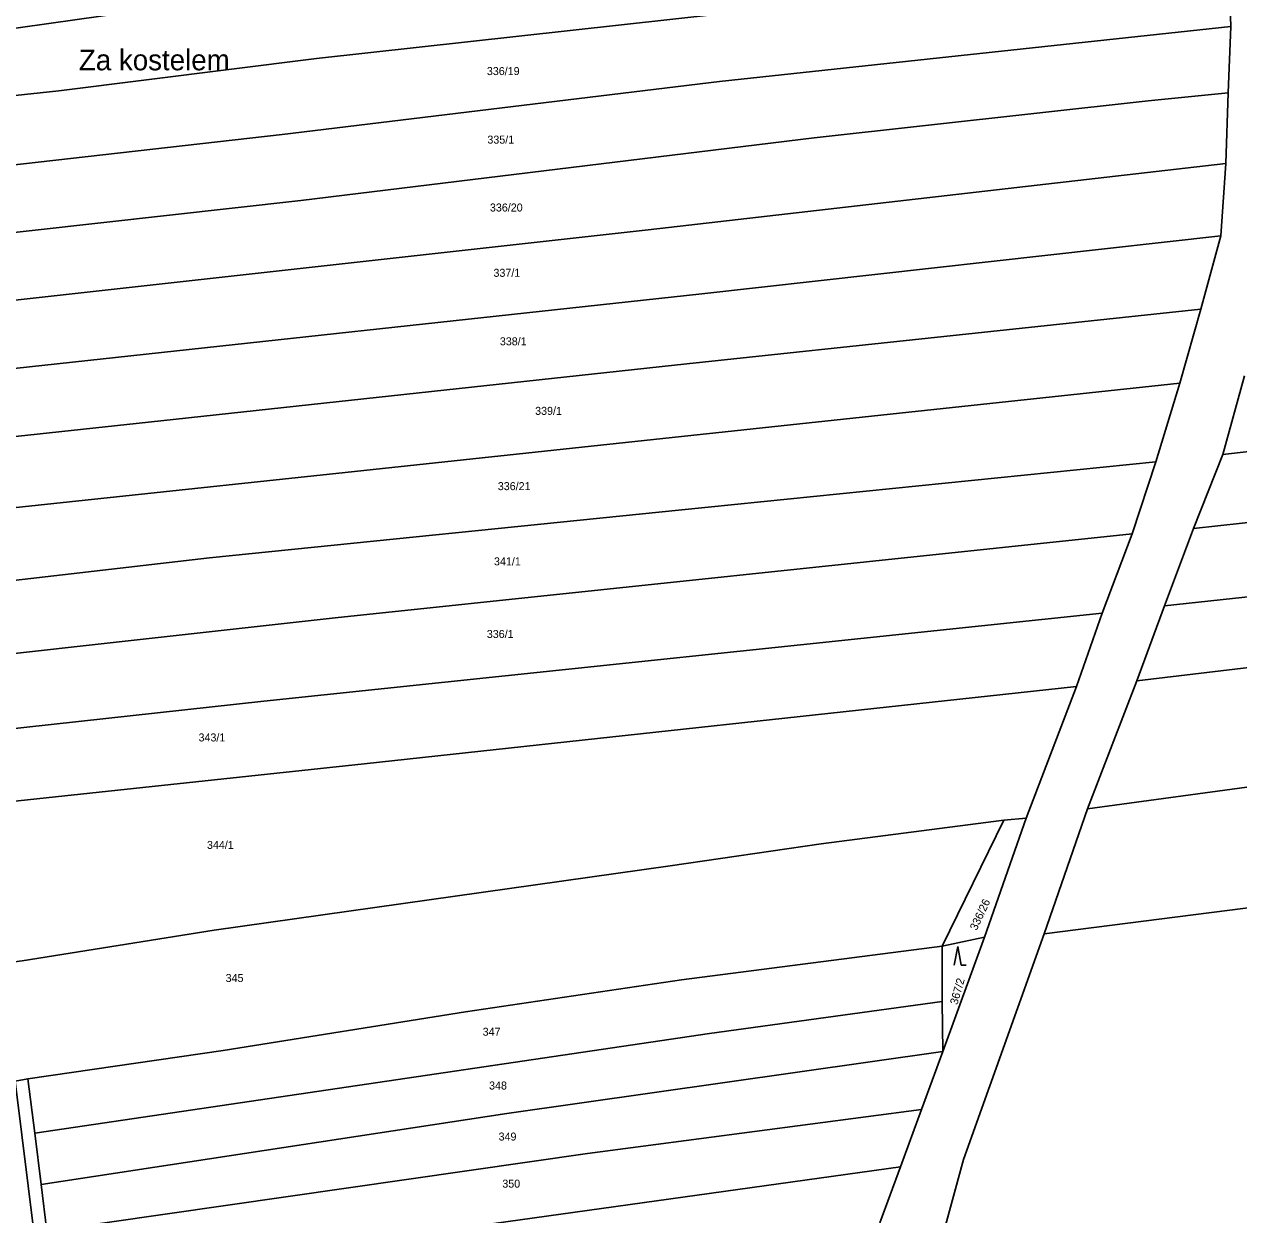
# Model space of a CAD drawing. Extents: x -7483133 to -743907, y -11317770 to -1129777.
# Drawn here: x -746127.1 to -745869.2, y -1132078.7 to -1131825.9 of the extents above; entities that cross this region are included whole.
import ezdxf

# ---------------------------------------------------------------- set-up
doc = ezdxf.new("R2010")
doc.units = 0
for name, color, linetype in [('Hranice parcel', 7, 'Continuous'), ('Parcelní čísla', 7, 'Continuous'), ('Pop  PČ popisy', 7, 'Continuous'), ('Značky kultur', 7, 'Continuous')]:
    doc.layers.add(name, color=color, linetype=linetype)

msp = doc.modelspace()

# ---------------------------------------------------------------- linework, layer by layer
at = {"layer": 'Hranice parcel'}
for p, q in [((-745871.36, -1131811.65), (-745870.88, -1131826.3)), ((-745870.88, -1131826.3), (-745871.39, -1131840.43)), ((-745871.39, -1131840.43), (-745871.94, -1131855.43)), ((-745871.94, -1131855.43), (-745872.95, -1131870.82)), ((-745872.95, -1131870.82), (-745877.23, -1131886.38)), ((-745877.23, -1131886.38), (-745881.66, -1131902.09)), ((-745872.52, -1131917.22), (-745867.95, -1131900.51)), ((-745881.66, -1131902.09), (-745886.79, -1131918.79)), ((-745886.79, -1131918.79), (-745891.79, -1131934.06)), ((-745878.8, -1131932.92), (-745872.52, -1131917.22)), ((-745750.96, -1131918.81), (-745878.8, -1131932.92)), ((-745898.21, -1131950.9), (-745891.79, -1131934.06)), ((-745884.94, -1131949.34), (-745878.8, -1131932.92)), ((-745884.94, -1131949.34), (-745743.82, -1131934.33)), ((-745890.79, -1131965.32), (-745884.94, -1131949.34)), ((-745898.21, -1131950.9), (-745903.63, -1131966.47)), ((-745901.28, -1131992.52), (-745890.79, -1131965.32)), ((-745903.63, -1131966.47), (-745914.34, -1131994.45)), ((-745724.54, -1131968.33), (-745901.28, -1131992.52)), ((-745901.28, -1131992.52), (-745910.48, -1132019)), ((-745919.09, -1131994.88), (-745932.19, -1132021.63)), ((-745914.34, -1131994.45), (-745923.19, -1132019.72)), ((-745914.34, -1131994.45), (-745919.09, -1131994.88)), ((-745923.19, -1132019.72), (-745932.19, -1132021.63)), ((-745923.19, -1132019.72), (-745932.04, -1132044.03)), ((-745932.19, -1132021.63), (-745932.15, -1132033.44)), ((-745932.15, -1132033.44), (-745932.04, -1132044.03)), ((-745932.04, -1132044.03), (-745936.55, -1132056.36)), ((-746126.34, -1132049.82), (-746129.03, -1132050.31)), ((-746124.88, -1132083.93), (-746129.03, -1132050.31)), ((-746124.91, -1132061.34), (-746126.34, -1132049.82)), ((-745936.55, -1132056.36), (-745941.03, -1132068.49)), ((-746123.55, -1132072.26), (-746124.91, -1132061.34)), ((-746121.22, -1132093.59), (-745941.03, -1132068.49)), ((-745941.03, -1132068.49), (-745945.43, -1132080.44)), ((-746122.32, -1132082.21), (-746123.55, -1132072.26))]:
    msp.add_line(p, q, dxfattribs=at)
for points in [[(-746182.24, -1131832.12), (-746144.56, -1131828.9), (-746105.32, -1131823.34), (-745952.05, -1131805.35), (-745871.83, -1131797.13)], [(-746191.35, -1131847.6), (-746119.75, -1131839.99), (-746065.09, -1131833.14), (-745871.36, -1131811.65)], [(-745870.88, -1131826.3), (-745979.48, -1131837.99), (-746072.36, -1131849.26), (-746138, -1131856.68), (-746200.63, -1131862.93)], [(-746210.48, -1131879.13), (-746068.37, -1131863.25), (-745959.35, -1131849.97), (-745888.43, -1131842.13), (-745871.39, -1131840.43)], [(-746217.97, -1131893.97), (-746182.66, -1131890.66), (-746128.44, -1131884.38), (-745994.6, -1131869.54), (-745871.94, -1131855.43)], [(-746224.39, -1131909.81), (-746154.83, -1131902.38), (-746129.29, -1131898.95), (-745983.18, -1131883.12), (-745872.95, -1131870.82)], [(-746215.18, -1131922.7), (-746100.74, -1131910.33), (-745986.39, -1131897.96), (-745877.23, -1131886.38)], [(-745881.66, -1131902.09), (-746058.97, -1131921.07), (-746214.71, -1131937.61)], [(-745872.52, -1131917.22), (-745781.5, -1131906.78), (-745764.37, -1131904.93), (-745756.96, -1131904.59)], [(-746214.24, -1131952.56), (-746172.98, -1131949.05), (-746087.79, -1131939.2), (-745987.44, -1131929), (-745886.79, -1131918.79)], [(-745891.79, -1131934.06), (-746061.11, -1131951.9), (-746178.97, -1131965.04), (-746213.8, -1131966.46)], [(-745890.79, -1131965.32), (-745826.6, -1131957.68), (-745736.9, -1131947.9)], [(-746213.25, -1131983.86), (-746194.38, -1131982.59), (-746076.23, -1131969.6), (-745898.21, -1131950.9)], [(-746223.83, -1132000.95), (-746054.91, -1131982.95), (-745903.63, -1131966.47)], [(-746218.54, -1132034.77), (-746198.93, -1132032.76), (-746173.77, -1132030.77), (-746127.54, -1132024.77), (-746086.79, -1132018.23), (-745989.96, -1132004.59), (-745957.87, -1131999.93), (-745919.09, -1131994.88)], [(-745910.48, -1132019), (-745818.32, -1132007.28), (-745754.91, -1131999.55), (-745711.01, -1131994.68)], [(-745936.33, -1132098.92), (-745927.61, -1132066.97), (-745910.48, -1132019)], [(-746126.34, -1132049.82), (-746084.89, -1132043.78), (-746033.38, -1132035.59), (-745987.52, -1132028.78), (-745932.19, -1132021.63)], [(-746124.91, -1132061.34), (-745981.57, -1132040.17), (-745932.15, -1132033.44)], [(-746123.55, -1132072.26), (-746024.65, -1132057.16), (-745932.04, -1132044.03)], [(-746122.32, -1132082.21), (-746007.53, -1132065.72), (-745936.55, -1132056.36)]]:
    msp.add_lwpolyline(points, dxfattribs=at)
at = {"layer": 'Značky kultur'}
for p, q in [((-745928.85, -1132021.7), (-745929.6, -1132025.7)), ((-745928.1, -1132025.7), (-745928.85, -1132021.7)), ((-745928.1, -1132025.7), (-745927.1, -1132025.7))]:
    msp.add_line(p, q, dxfattribs=at)

# ---------------------------------------------------------------- texts
at = {"layer": 'Parcelní čísla'}
for s, p in [('336/19', (-746028.87, -1131836.64)), ('335/1', (-746028.76, -1131851.2)), ('336/20', (-746028.22, -1131865.62)), ('337/1', (-746027.47, -1131879.49)), ('338/1', (-746026.11, -1131894.04)), ('339/1', (-746018.62, -1131908.81)), ('336/21', (-746026.55, -1131924.8)), ('341/1', (-746027.36, -1131940.78)), ('336/1', (-746028.88, -1131956.2)), ('343/1', (-746090.11, -1131978.17)), ('344/1', (-746088.32, -1132001)), ('345', (-746084.36, -1132029.26)), ('347', (-746029.77, -1132040.68)), ('348', (-746028.4, -1132052.1)), ('349', (-746026.38, -1132062.94)), ('350', (-746025.59, -1132072.94))]:
    msp.add_text(s, height=1.7, dxfattribs=at).set_placement(p)
for s, rotation, p in [('336/26', 65, (-745924.84, -1132018.44)), ('367/2', 74, (-745928.93, -1132034.21))]:
    msp.add_text(s, height=1.7, rotation=rotation, dxfattribs=at).set_placement(p)
at = {"layer": 'Pop  PČ popisy'}
msp.add_text('Za kostelem', height=4.4, dxfattribs=at).set_placement((-746115.53, -1131835.63))

doc.saveas('drawing.dxf')
